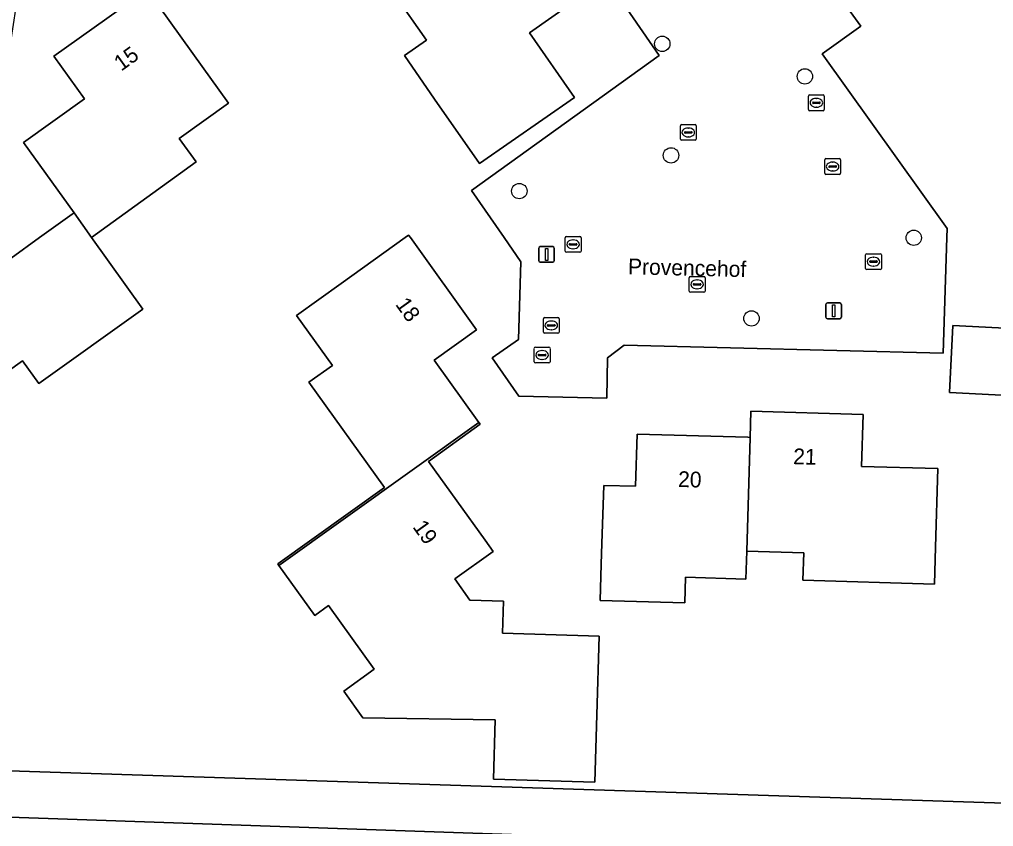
# Model space of a CAD drawing. Extents: x 158455 to 159797, y 387218 to 388672.
# Drawn here: x 159278.2 to 159340, y 387712.6 to 387763.8 of the extents above; entities that cross this region are included whole.
import ezdxf

# ---------------------------------------------------------------- set-up
doc = ezdxf.new("R2010")
doc.units = 0
for name, color, linetype in [('IMGEO_Boom', 7, 'Continuous'), ('IMGEO_Brandkraan', 7, 'Continuous'), ('IMGEO_Erf', 7, 'Continuous'), ('IMGEO_Groenvoorziening', 7, 'Continuous'), ('IMGEO_Kolk', 7, 'Continuous'), ('IMGEO_Lichtmast', 7, 'Continuous'), ('IMGEO_Openbare_ruimte_label', 7, 'Continuous'), ('IMGEO_Pand', 7, 'Continuous'), ('IMGEO_Pand_nummerreeks', 7, 'Continuous'), ('IMGEO_Rijbaan_lokaal_open', 7, 'Continuous'), ('IMGEO_Rioolput', 7, 'Continuous'), ('IMGEO_Waterloop', 7, 'Continuous')]:
    doc.layers.add(name, color=color, linetype=linetype)

msp = doc.modelspace()

# ---------------------------------------------------------------- linework, layer by layer
at = {"layer": 'IMGEO_Boom'}
for centre in [(159318.963, 387762.301), (159328.019, 387760.236), (159319.52, 387755.217), (159309.888, 387752.951), (159334.932, 387749.987), (159324.631, 387744.865)]:
    msp.add_circle(centre, 0.489, dxfattribs=at)
at = {"layer": 'IMGEO_Brandkraan'}
for p, q in [((159311.416, 387743.997), (159311.416, 387744.849)), ((159311.491, 387744.923), (159312.343, 387744.923)), ((159312.417, 387744.849), (159312.417, 387743.997)), ((159311.675, 387744.417), (159311.675, 387744.429)), ((159312.113, 387744.38), (159311.715, 387744.38)), ((159311.718, 387744.466), (159312.116, 387744.466)), ((159311.904, 387744.703), (159311.929, 387744.703)), ((159312.159, 387744.429), (159312.159, 387744.417)), ((159312.343, 387743.923), (159311.491, 387743.923)), ((159311.927, 387744.143), (159311.902, 387744.143))]:
    msp.add_line(p, q, dxfattribs=at)
for points in [[(159311.416, 387743.997), (159311.416, 387744.849)], [(159311.491, 387744.923), (159312.343, 387744.923)], [(159312.417, 387744.849), (159312.417, 387743.997)], [(159312.343, 387743.923), (159311.491, 387743.923)]]:
    msp.add_lwpolyline(points, dxfattribs=at)
for centre, radius, start, end in [((159311.493, 387744.847), 0.0765, 91.55205, 178.44795), ((159311.493, 387744.847), 0.0765, 91.55205, 178.44795), ((159312.341, 387744.847), 0.0765, 1.55205, 88.44795), ((159312.341, 387744.847), 0.0765, 1.55205, 88.44795), ((159311.715, 387744.426), 0.0403, 85.87752, 175.75265), ((159311.712, 387744.416), 0.0366, 178.93798, 274.71019), ((159312.116, 387744.423), 0.043, 264.86636, 352.45326), ((159312.12, 387744.428), 0.0386, 1.73085, 96.63898), ((159311.493, 387743.999), 0.0765, 181.55205, 268.44795), ((159311.493, 387743.999), 0.0765, 181.55205, 268.44795), ((159312.341, 387743.999), 0.0765, 271.55205, 358.44795), ((159312.341, 387743.999), 0.0765, 271.55205, 358.44795)]:
    msp.add_arc(centre, radius, start, end, dxfattribs=at)
for centre, major_axis, ratio, start_param, end_param in [((159311.903, 387744.423), (-0.387, 0.002), 0.722429, 4.712389, 7.853982), ((159311.928, 387744.423), (-0.39, 0.002), 0.717154, 1.570796, 4.712389)]:
    msp.add_ellipse(centre, major_axis=major_axis, ratio=ratio, start_param=start_param, end_param=end_param, dxfattribs=at)
at = {"layer": 'IMGEO_Erf'}
for points in [[(159356.874, 387777.957), (159350.758, 387782.83), (159348.5, 387782.677), (159345.903, 387780.95), (159342.993, 387780.933), (159327.192, 387769.485), (159331.581, 387763.432), (159329.112, 387761.667), (159337.052, 387750.587), (159337.033, 387750), (159336.793, 387742.666), (159316.536, 387743.17), (159315.491, 387742.354), (159315.437, 387739.804), (159309.858, 387739.939), (159308.173, 387742.358), (159309.845, 387743.519), (159309.983, 387748.469), (159308.926, 387750)], [(159277.626, 387748.703), (159279.437, 387750), (159281.499, 387751.477), (159281.618, 387751.562), (159278.418, 387756.035), (159282.284, 387758.804), (159280.344, 387761.512), (159286.26, 387765.75), (159289.171, 387761.686), (159291.424, 387758.541), (159288.295, 387756.3), (159289.366, 387754.805), (159282.735, 387750), (159285.986, 387745.462), (159279.38, 387740.73), (159278.344, 387742.177), (159275.701, 387740.283)], [(159308.926, 387750), (159306.855, 387752.999), (159318.776, 387761.573), (159316.496, 387764.838)], [(159277.893, 387764.497), (159277.605, 387762.555), (159274.948, 387760.678), (159277.299, 387757.343), (159266.972, 387750), (159257.945, 387743.581), (159255.655, 387746.817), (159253.197, 387745.09), (159251.126, 387745.348), (159238.707, 387736.519), (159238.451, 387734.477), (159235.953, 387732.682), (159236.986, 387731.212), (159238.284, 387729.366), (159238.03, 387721.596), (159240.126, 387721.505), (159241.394, 387720.245), (159241.296, 387717.992), (159237.915, 387718.068), (159237.9, 387717.615), (159239.681, 387717.367), (159366.763, 387713.237)]]:
    msp.add_lwpolyline(points, dxfattribs=at)
for points in [[(159302.592, 387761.553), (159304, 387762.534), (159301.945, 387765.484), (159301.83, 387765.648), (159300.384, 387764.641), (159298.324, 387767.597), (159296.827, 387766.554), (159294.846, 387769.397), (159291.987, 387773.499), (159298.088, 387777.751), (159300.881, 387773.742), (159303.609, 387775.644), (159307.631, 387769.872), (159307.717, 387769.748), (159309.072, 387770.692), (159313.152, 387764.837), (159310.526, 387763.007), (159313.393, 387758.893), (159307.37, 387754.696), (159304.511, 387758.799)], [(159302.643, 387750), (159302.864, 387750.158), (159302.977, 387750), (159307.174, 387744.14), (159304.492, 387742.219), (159307.325, 387738.263), (159307.412, 387738.141), (159304.129, 387735.789), (159307.711, 387730.788), (159308.221, 387730.076), (159305.79, 387728.334), (159306.756, 387726.985), (159308.875, 387726.922), (159308.814, 387724.873), (159314.961, 387724.69), (159314.813, 387719.693), (159314.685, 387715.415), (159308.248, 387715.606), (159308.36, 387719.384), (159299.956, 387719.502), (159298.744, 387721.192), (159300.684, 387722.583), (159297.785, 387726.631), (159296.899, 387725.997), (159294.624, 387729.175), (159294.553, 387729.274), (159301.321, 387734.122), (159296.531, 387740.81), (159298.022, 387741.878), (159295.744, 387745.058), (159298.58, 387747.089)], [(159337.413, 387744.407), (159341.141, 387744.219), (159340.926, 387739.974), (159337.198, 387740.163)], [(159324.589, 387738.977), (159331.718, 387738.764), (159331.62, 387735.472), (159336.468, 387735.328), (159336.319, 387730.331), (159336.249, 387727.994), (159327.896, 387728.243), (159327.948, 387729.988), (159324.332, 387730.096), (159324.28, 387728.311), (159320.437, 387728.426), (159320.389, 387726.804), (159315.028, 387726.964), (159315.096, 387729.268), (159315.135, 387730.567), (159315.245, 387734.265), (159317.268, 387734.205), (159317.367, 387737.527), (159324.39, 387737.318), (159324.541, 387737.313)]]:
    msp.add_lwpolyline(points, close=True, dxfattribs=at)
at = {"layer": 'IMGEO_Groenvoorziening'}
msp.add_lwpolyline([(159368.812, 387710.04), (159239.517, 387714.512)], dxfattribs=at)
at = {"layer": 'IMGEO_Kolk'}
for p, q in [((159328.326, 387759.058), (159329.178, 387759.058)), ((159328.251, 387758.132), (159328.251, 387758.984)), ((159328.51, 387758.552), (159328.51, 387758.564)), ((159328.948, 387758.515), (159328.55, 387758.515)), ((159328.553, 387758.601), (159328.951, 387758.601)), ((159328.739, 387758.838), (159328.764, 387758.838)), ((159328.994, 387758.564), (159328.994, 387758.552)), ((159329.252, 387758.984), (159329.252, 387758.132)), ((159329.178, 387758.058), (159328.326, 387758.058)), ((159328.762, 387758.278), (159328.737, 387758.278)), ((159320.191, 387757.176), (159321.043, 387757.176)), ((159320.116, 387756.25), (159320.116, 387757.102)), ((159320.375, 387756.67), (159320.375, 387756.682)), ((159320.813, 387756.633), (159320.415, 387756.633)), ((159320.418, 387756.719), (159320.816, 387756.719)), ((159320.604, 387756.956), (159320.629, 387756.956)), ((159320.859, 387756.682), (159320.859, 387756.67)), ((159321.117, 387757.102), (159321.117, 387756.25)), ((159321.043, 387756.176), (159320.191, 387756.176)), ((159320.627, 387756.396), (159320.602, 387756.396)), ((159312.805, 387749.141), (159312.805, 387749.993)), ((159312.88, 387750.067), (159313.732, 387750.067)), ((159313.293, 387749.847), (159313.318, 387749.847)), ((159313.806, 387749.993), (159313.806, 387749.141)), ((159313.064, 387749.561), (159313.064, 387749.573)), ((159313.502, 387749.524), (159313.104, 387749.524)), ((159313.107, 387749.61), (159313.505, 387749.61)), ((159313.316, 387749.287), (159313.291, 387749.287)), ((159313.548, 387749.573), (159313.548, 387749.561)), ((159313.732, 387749.067), (159312.88, 387749.067)), ((159331.873, 387748.045), (159331.873, 387748.897)), ((159331.948, 387748.971), (159332.8, 387748.971)), ((159332.175, 387748.514), (159332.573, 387748.514)), ((159332.361, 387748.751), (159332.386, 387748.751)), ((159332.874, 387748.897), (159332.874, 387748.045)), ((159332.8, 387747.971), (159331.948, 387747.971)), ((159332.132, 387748.465), (159332.132, 387748.477)), ((159332.57, 387748.428), (159332.172, 387748.428)), ((159332.384, 387748.191), (159332.359, 387748.191)), ((159332.616, 387748.477), (159332.616, 387748.465)), ((159320.678, 387746.602), (159320.678, 387747.454)), ((159320.753, 387747.528), (159321.605, 387747.528)), ((159321.166, 387747.308), (159321.191, 387747.308)), ((159321.679, 387747.454), (159321.679, 387746.602)), ((159320.937, 387747.022), (159320.937, 387747.034)), ((159321.375, 387746.985), (159320.977, 387746.985)), ((159320.98, 387747.071), (159321.378, 387747.071)), ((159321.189, 387746.748), (159321.164, 387746.748)), ((159321.421, 387747.034), (159321.421, 387747.022)), ((159321.605, 387746.528), (159320.753, 387746.528))]:
    msp.add_line(p, q, dxfattribs=at)
for points in [[(159328.326, 387759.058), (159329.178, 387759.058)], [(159328.251, 387758.132), (159328.251, 387758.984)], [(159329.252, 387758.984), (159329.252, 387758.132)], [(159329.178, 387758.058), (159328.326, 387758.058)], [(159320.191, 387757.176), (159321.043, 387757.176)], [(159320.116, 387756.25), (159320.116, 387757.102)], [(159321.117, 387757.102), (159321.117, 387756.25)], [(159321.043, 387756.176), (159320.191, 387756.176)], [(159312.805, 387749.141), (159312.805, 387749.993)], [(159312.88, 387750.067), (159313.732, 387750.067)], [(159313.806, 387749.993), (159313.806, 387749.141)], [(159313.732, 387749.067), (159312.88, 387749.067)], [(159331.873, 387748.045), (159331.873, 387748.897)], [(159331.948, 387748.971), (159332.8, 387748.971)], [(159332.874, 387748.897), (159332.874, 387748.045)], [(159332.8, 387747.971), (159331.948, 387747.971)], [(159320.678, 387746.602), (159320.678, 387747.454)], [(159320.753, 387747.528), (159321.605, 387747.528)], [(159321.679, 387747.454), (159321.679, 387746.602)], [(159321.605, 387746.528), (159320.753, 387746.528)]]:
    msp.add_lwpolyline(points, dxfattribs=at)
for centre, radius, start, end in [((159328.328, 387758.982), 0.0765, 91.55205, 178.44795), ((159328.328, 387758.982), 0.0765, 91.55205, 178.44795), ((159329.176, 387758.982), 0.0765, 1.55205, 88.44795), ((159329.176, 387758.982), 0.0765, 1.55205, 88.44795), ((159328.55, 387758.561), 0.0403, 85.87752, 175.75265), ((159328.547, 387758.551), 0.0366, 178.93798, 274.71019), ((159328.951, 387758.558), 0.043, 264.86636, 352.45326), ((159328.955, 387758.563), 0.0386, 1.73085, 96.63898), ((159328.328, 387758.134), 0.0765, 181.55205, 268.44795), ((159328.328, 387758.134), 0.0765, 181.55205, 268.44795), ((159329.176, 387758.134), 0.0765, 271.55205, 358.44795), ((159329.176, 387758.134), 0.0765, 271.55205, 358.44795), ((159320.193, 387757.1), 0.0765, 91.55205, 178.44795), ((159320.193, 387757.1), 0.0765, 91.55205, 178.44795), ((159321.041, 387757.1), 0.0765, 1.55205, 88.44795), ((159321.041, 387757.1), 0.0765, 1.55205, 88.44795), ((159320.415, 387756.679), 0.0403, 85.87752, 175.75265), ((159320.412, 387756.669), 0.0366, 178.93798, 274.71019), ((159320.816, 387756.676), 0.043, 264.86636, 352.45326), ((159320.82, 387756.681), 0.0386, 1.73085, 96.63898), ((159320.193, 387756.252), 0.0765, 181.55205, 268.44795), ((159320.193, 387756.252), 0.0765, 181.55205, 268.44795), ((159321.041, 387756.252), 0.0765, 271.55205, 358.44795), ((159321.041, 387756.252), 0.0765, 271.55205, 358.44795), ((159312.882, 387749.991), 0.0765, 91.55205, 178.44795), ((159312.882, 387749.991), 0.0765, 91.55205, 178.44795), ((159313.73, 387749.991), 0.0765, 1.55205, 88.44795), ((159313.73, 387749.991), 0.0765, 1.55205, 88.44795), ((159312.882, 387749.143), 0.0765, 181.55205, 268.44795), ((159312.882, 387749.143), 0.0765, 181.55205, 268.44795), ((159313.104, 387749.57), 0.0403, 85.87752, 175.75265), ((159313.101, 387749.56), 0.0366, 178.93798, 274.71019), ((159313.505, 387749.567), 0.043, 264.86636, 352.45326), ((159313.509, 387749.572), 0.0386, 1.73085, 96.63898), ((159313.73, 387749.143), 0.0765, 271.55205, 358.44795), ((159313.73, 387749.143), 0.0765, 271.55205, 358.44795), ((159331.95, 387748.895), 0.0765, 91.55205, 178.44795), ((159331.95, 387748.895), 0.0765, 91.55205, 178.44795), ((159332.172, 387748.474), 0.0403, 85.87752, 175.75265), ((159332.577, 387748.476), 0.0386, 1.73085, 96.63898), ((159332.798, 387748.895), 0.0765, 1.55205, 88.44795), ((159332.798, 387748.895), 0.0765, 1.55205, 88.44795), ((159331.95, 387748.047), 0.0765, 181.55205, 268.44795), ((159331.95, 387748.047), 0.0765, 181.55205, 268.44795), ((159332.169, 387748.464), 0.0366, 178.93798, 274.71019), ((159332.573, 387748.471), 0.043, 264.86636, 352.45326), ((159332.798, 387748.047), 0.0765, 271.55205, 358.44795), ((159332.798, 387748.047), 0.0765, 271.55205, 358.44795), ((159320.755, 387747.452), 0.0765, 91.55205, 178.44795), ((159320.755, 387747.452), 0.0765, 91.55205, 178.44795), ((159321.603, 387747.452), 0.0765, 1.55205, 88.44795), ((159321.603, 387747.452), 0.0765, 1.55205, 88.44795), ((159320.977, 387747.031), 0.0403, 85.87752, 175.75265), ((159320.974, 387747.021), 0.0366, 178.93798, 274.71019), ((159321.378, 387747.028), 0.043, 264.86636, 352.45326), ((159321.382, 387747.033), 0.0386, 1.73085, 96.63898), ((159320.755, 387746.604), 0.0765, 181.55205, 268.44795), ((159320.755, 387746.604), 0.0765, 181.55205, 268.44795), ((159321.603, 387746.604), 0.0765, 271.55205, 358.44795), ((159321.603, 387746.604), 0.0765, 271.55205, 358.44795)]:
    msp.add_arc(centre, radius, start, end, dxfattribs=at)
for centre, major_axis, ratio, start_param, end_param in [((159328.738, 387758.558), (-0.387, 0.002), 0.722429, 4.712389, 7.853982), ((159328.763, 387758.558), (-0.39, 0.002), 0.717154, 1.570796, 4.712389), ((159320.603, 387756.676), (-0.387, 0.002), 0.722429, 4.712389, 7.853982), ((159320.628, 387756.676), (-0.39, 0.002), 0.717154, 1.570796, 4.712389), ((159313.292, 387749.567), (-0.387, 0.002), 0.722429, 4.712389, 7.853982), ((159313.317, 387749.567), (-0.39, 0.002), 0.717154, 1.570796, 4.712389), ((159332.36, 387748.471), (-0.387, 0.002), 0.722429, 4.712389, 7.853982), ((159332.385, 387748.471), (-0.39, 0.002), 0.717154, 1.570796, 4.712389), ((159321.165, 387747.028), (-0.387, 0.002), 0.722429, 4.712389, 7.853982), ((159321.19, 387747.028), (-0.39, 0.002), 0.717154, 1.570796, 4.712389)]:
    msp.add_ellipse(centre, major_axis=major_axis, ratio=ratio, start_param=start_param, end_param=end_param, dxfattribs=at)
at = {"layer": 'IMGEO_Lichtmast'}
for p, q in [((159311.122, 387748.53), (159311.122, 387749.33)), ((159311.122, 387749.33), (159311.122, 387748.53)), ((159311.222, 387749.43), (159312.012, 387749.43)), ((159312.012, 387749.43), (159311.222, 387749.43)), ((159312.112, 387749.33), (159312.112, 387748.53)), ((159312.112, 387748.53), (159312.112, 387749.33)), ((159312.012, 387748.43), (159311.222, 387748.43)), ((159311.222, 387748.43), (159312.012, 387748.43)), ((159329.347, 387744.946), (159329.347, 387745.746)), ((159329.347, 387745.746), (159329.347, 387744.946)), ((159329.447, 387745.846), (159330.237, 387745.846)), ((159330.237, 387745.846), (159329.447, 387745.846)), ((159330.337, 387745.746), (159330.337, 387744.946)), ((159330.337, 387744.946), (159330.337, 387745.746)), ((159330.237, 387744.846), (159329.447, 387744.846)), ((159329.447, 387744.846), (159330.237, 387744.846))]:
    msp.add_line(p, q, dxfattribs=at)
for points in [[(159311.542, 387749.305), (159311.692, 387749.305), (159311.692, 387748.555), (159311.542, 387748.555), (159311.542, 387749.305)], [(159329.767, 387745.721), (159329.917, 387745.721), (159329.917, 387744.971), (159329.767, 387744.971), (159329.767, 387745.721)]]:
    msp.add_lwpolyline(points, dxfattribs=at)
for centre, start, end in [((159311.222, 387749.33), 90, 180), ((159311.222, 387749.33), 90, 180), ((159312.012, 387749.33), 0, 90), ((159312.012, 387749.33), 360, 90), ((159311.222, 387748.53), 180, 270), ((159311.222, 387748.53), 180, 270), ((159312.012, 387748.53), 270, 0), ((159312.012, 387748.53), 270, 0), ((159329.447, 387745.746), 90, 180), ((159329.447, 387745.746), 90, 180), ((159330.237, 387745.746), 0, 90), ((159330.237, 387745.746), 360, 90), ((159329.447, 387744.946), 180, 270), ((159329.447, 387744.946), 180, 270), ((159330.237, 387744.946), 270, 0), ((159330.237, 387744.946), 270, 0)]:
    msp.add_arc(centre, 0.1, start, end, dxfattribs=at)
at = {"layer": 'IMGEO_Pand'}
for points in [[(159313.152, 387764.837), (159309.072, 387770.692), (159307.717, 387769.748), (159301.83, 387765.648), (159301.945, 387765.484), (159304, 387762.534), (159302.592, 387761.553), (159304.511, 387758.799), (159307.37, 387754.696), (159313.393, 387758.893), (159310.526, 387763.007)], [(159291.424, 387758.541), (159289.171, 387761.686), (159286.26, 387765.75), (159280.344, 387761.512), (159282.284, 387758.804), (159278.418, 387756.035), (159281.618, 387751.562), (159282.735, 387750), (159289.366, 387754.805), (159288.295, 387756.3)], [(159282.735, 387750), (159281.618, 387751.562), (159281.499, 387751.477), (159279.437, 387750), (159277.626, 387748.703), (159276.697, 387750), (159275.697, 387751.395), (159273.75, 387750), (159269.977, 387747.297), (159271.077, 387745.762), (159275.24, 387739.953), (159275.402, 387740.069), (159275.701, 387740.283), (159278.344, 387742.177), (159279.38, 387740.73), (159285.986, 387745.462)], [(159294.624, 387729.175), (159307.325, 387738.263), (159304.492, 387742.219), (159307.174, 387744.14), (159302.977, 387750), (159302.864, 387750.158), (159302.643, 387750), (159298.58, 387747.089), (159295.744, 387745.058), (159298.022, 387741.878), (159296.531, 387740.81), (159301.321, 387734.122), (159294.553, 387729.274)], [(159337.198, 387740.163), (159340.926, 387739.974), (159341.141, 387744.219), (159337.413, 387744.407)], [(159336.468, 387735.328), (159331.62, 387735.472), (159331.718, 387738.764), (159324.589, 387738.977), (159324.541, 387737.313), (159324.332, 387730.096), (159327.948, 387729.988), (159327.896, 387728.243), (159336.249, 387727.994), (159336.319, 387730.331)], [(159294.624, 387729.175), (159296.899, 387725.997), (159297.785, 387726.631), (159300.684, 387722.583), (159298.744, 387721.192), (159299.956, 387719.502), (159308.36, 387719.384), (159308.248, 387715.606), (159314.685, 387715.415), (159314.813, 387719.693), (159314.961, 387724.69), (159308.814, 387724.873), (159308.875, 387726.922), (159306.756, 387726.985), (159305.79, 387728.334), (159308.221, 387730.076), (159307.711, 387730.788), (159304.129, 387735.789), (159307.412, 387738.141), (159307.325, 387738.263)], [(159324.541, 387737.313), (159324.39, 387737.318), (159317.367, 387737.527), (159317.268, 387734.205), (159315.245, 387734.265), (159315.135, 387730.567), (159315.096, 387729.268), (159315.028, 387726.964), (159320.389, 387726.804), (159320.437, 387728.426), (159324.28, 387728.311), (159324.332, 387730.096)]]:
    msp.add_lwpolyline(points, close=True, dxfattribs=at)
at = {"layer": 'IMGEO_Rijbaan_lokaal_open'}
msp.add_lwpolyline([(159316.496, 387764.838), (159318.776, 387761.573), (159306.855, 387752.999), (159308.926, 387750), (159309.983, 387748.469), (159309.845, 387743.519), (159308.173, 387742.358), (159309.858, 387739.939), (159315.437, 387739.804), (159315.491, 387742.354), (159316.536, 387743.17), (159336.793, 387742.666), (159337.033, 387750), (159337.052, 387750.587), (159329.112, 387761.667), (159331.581, 387763.432), (159327.192, 387769.485)], dxfattribs=at)
at = {"layer": 'IMGEO_Rioolput'}
for p, q in [((159329.278, 387754.086), (159329.278, 387754.938)), ((159329.353, 387755.012), (159330.205, 387755.012)), ((159329.766, 387754.792), (159329.791, 387754.792)), ((159330.279, 387754.938), (159330.279, 387754.086)), ((159329.537, 387754.506), (159329.537, 387754.518)), ((159329.975, 387754.469), (159329.577, 387754.469)), ((159329.58, 387754.555), (159329.978, 387754.555)), ((159329.789, 387754.232), (159329.764, 387754.232)), ((159330.021, 387754.518), (159330.021, 387754.506)), ((159330.205, 387754.012), (159329.353, 387754.012)), ((159310.837, 387742.115), (159310.837, 387742.967)), ((159310.912, 387743.041), (159311.764, 387743.041)), ((159311.838, 387742.967), (159311.838, 387742.115)), ((159311.096, 387742.535), (159311.096, 387742.547)), ((159311.534, 387742.498), (159311.136, 387742.498)), ((159311.139, 387742.584), (159311.537, 387742.584)), ((159311.325, 387742.821), (159311.35, 387742.821)), ((159311.58, 387742.547), (159311.58, 387742.535)), ((159311.764, 387742.041), (159310.912, 387742.041)), ((159311.348, 387742.261), (159311.323, 387742.261))]:
    msp.add_line(p, q, dxfattribs=at)
for points in [[(159329.278, 387754.086), (159329.278, 387754.938)], [(159329.353, 387755.012), (159330.205, 387755.012)], [(159330.279, 387754.938), (159330.279, 387754.086)], [(159330.205, 387754.012), (159329.353, 387754.012)], [(159310.837, 387742.115), (159310.837, 387742.967)], [(159310.912, 387743.041), (159311.764, 387743.041)], [(159311.838, 387742.967), (159311.838, 387742.115)], [(159311.764, 387742.041), (159310.912, 387742.041)]]:
    msp.add_lwpolyline(points, dxfattribs=at)
for centre, radius, start, end in [((159329.355, 387754.936), 0.0765, 91.55205, 178.44795), ((159329.355, 387754.936), 0.0765, 91.55205, 178.44795), ((159330.203, 387754.936), 0.0765, 1.55205, 88.44795), ((159330.203, 387754.936), 0.0765, 1.55205, 88.44795), ((159329.355, 387754.088), 0.0765, 181.55205, 268.44795), ((159329.355, 387754.088), 0.0765, 181.55205, 268.44795), ((159329.577, 387754.515), 0.0403, 85.87752, 175.75265), ((159329.574, 387754.505), 0.0366, 178.93798, 274.71019), ((159329.978, 387754.512), 0.043, 264.86636, 352.45326), ((159329.982, 387754.517), 0.0386, 1.73085, 96.63898), ((159330.203, 387754.088), 0.0765, 271.55205, 358.44795), ((159330.203, 387754.088), 0.0765, 271.55205, 358.44795), ((159310.914, 387742.965), 0.0765, 91.55205, 178.44795), ((159310.914, 387742.965), 0.0765, 91.55205, 178.44795), ((159311.762, 387742.965), 0.0765, 1.55205, 88.44795), ((159311.762, 387742.965), 0.0765, 1.55205, 88.44795), ((159311.136, 387742.544), 0.0403, 85.87752, 175.75265), ((159311.133, 387742.534), 0.0366, 178.93798, 274.71019), ((159311.537, 387742.541), 0.043, 264.86636, 352.45326), ((159311.541, 387742.546), 0.0386, 1.73085, 96.63898), ((159310.914, 387742.117), 0.0765, 181.55205, 268.44795), ((159310.914, 387742.117), 0.0765, 181.55205, 268.44795), ((159311.762, 387742.117), 0.0765, 271.55205, 358.44795), ((159311.762, 387742.117), 0.0765, 271.55205, 358.44795)]:
    msp.add_arc(centre, radius, start, end, dxfattribs=at)
for centre, major_axis, ratio, start_param, end_param in [((159329.765, 387754.512), (-0.387, 0.002), 0.722429, 4.712389, 7.853982), ((159329.79, 387754.512), (-0.39, 0.002), 0.717154, 1.570796, 4.712389), ((159311.324, 387742.541), (-0.387, 0.002), 0.722429, 4.712389, 7.853982), ((159311.349, 387742.541), (-0.39, 0.002), 0.717154, 1.570796, 4.712389)]:
    msp.add_ellipse(centre, major_axis=major_axis, ratio=ratio, start_param=start_param, end_param=end_param, dxfattribs=at)
at = {"layer": 'IMGEO_Waterloop'}
for points in [[(159366.763, 387713.237), (159239.681, 387717.367)], [(159239.517, 387714.512), (159368.812, 387710.04)]]:
    msp.add_lwpolyline(points, dxfattribs=at)

# ---------------------------------------------------------------- texts
at = {"layer": 'IMGEO_Openbare_ruimte_label'}
msp.add_text('Provencehof', height=1, rotation=358.5679, dxfattribs=at).set_placement((159316.778, 387747.675))
at = {"layer": 'IMGEO_Pand_nummerreeks'}
for s, rotation, p in [('15', 35.61506, (159284.615, 387760.536)), ('18', 305.61068, (159301.983, 387745.755)), ('21', 358.29259, (159327.267, 387735.615)), ('20', 358.29259, (159319.957, 387734.168)), ('19', 305.61256, (159303.08, 387731.62))]:
    msp.add_text(s, height=1, rotation=rotation, dxfattribs=at).set_placement(p)

doc.saveas('drawing.dxf')
